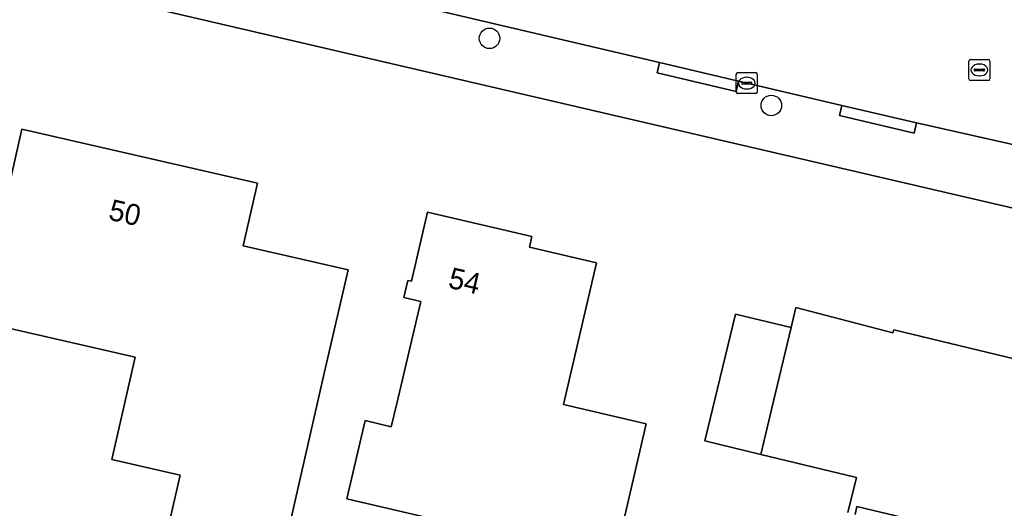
# Model space of a CAD drawing. Extents: x 162184 to 163154, y 385507 to 386516.
# Drawn here: x 162712.42 to 162759.38, y 385954.92 to 385978.22 of the extents above; entities that cross this region are included whole.
import ezdxf

# ---------------------------------------------------------------- set-up
doc = ezdxf.new("R2010")
doc.units = 0
for name, color, linetype in [('IMGEO_Boom', 7, 'Continuous'), ('IMGEO_Erf', 7, 'Continuous'), ('IMGEO_Kolk', 7, 'Continuous'), ('IMGEO_Pand', 7, 'Continuous'), ('IMGEO_Pand_nummerreeks', 7, 'Continuous'), ('IMGEO_Rijbaan_lokaal_open', 7, 'Continuous'), ('IMGEO_Rioolput', 7, 'Continuous'), ('IMGEO_Voetpad_open', 7, 'Continuous')]:
    doc.layers.add(name, color=color, linetype=linetype)

msp = doc.modelspace()

# ---------------------------------------------------------------- linework, layer by layer
at = {"layer": 'IMGEO_Boom'}
for centre in [(162734.827, 385977.327), (162748.266, 385974.125)]:
    msp.add_circle(centre, 0.489, dxfattribs=at)
at = {"layer": 'IMGEO_Erf'}
for points in [[(162783.536, 385963.718), (162627.446, 386000), (162549.733, 386018.064)], [(162733.539, 385954.078), (162728.021, 385955.374), (162728.897, 385959.103), (162730.143, 385958.81), (162730.403, 385959.915), (162731.546, 385964.782), (162730.747, 385964.968), (162730.937, 385965.787), (162731.101, 385965.749), (162731.865, 385969.034), (162736.847, 385967.875), (162736.729, 385967.37), (162739.924, 385966.627), (162738.351, 385959.864), (162742.304, 385958.944), (162740.473, 385951.068)], [(162751.92, 385954.712), (162752.324, 385956.394), (162747.762, 385957.491), (162745.102, 385958.131), (162746.556, 385964.179), (162749.215, 385963.54), (162749.443, 385964.489), (162754.068, 385963.285), (162754.102, 385963.426), (162765.654, 385960.65), (162765.911, 385961.719), (162767.152, 385961.43), (162767.179, 385961.542), (162770.787, 385960.683), (162770.76, 385960.567), (162772.007, 385960.271), (162771.729, 385959.026), (162771.825, 385959.002), (162770.94, 385955.166), (162770.882, 385955.18), (162770.6, 385953.963), (162766.368, 385955.013), (162765.564, 385951.507)], [(162760.395, 385953.076), (162752.351, 385955.009), (162752.26, 385954.631)]]:
    msp.add_lwpolyline(points, dxfattribs=at)
msp.add_lwpolyline([(162710.429, 385963.844), (162711.409, 385968.122), (162712.525, 385972.995), (162723.764, 385970.421), (162723.08, 385967.436), (162728.081, 385966.291), (162726.965, 385961.418), (162724.3, 385949.784), (162718.826, 385951.037), (162720.076, 385956.496), (162716.818, 385957.242), (162717.936, 385962.125)], close=True, dxfattribs=at)
at = {"layer": 'IMGEO_Kolk'}
for p, q in [((162746.595, 385974.765), (162746.595, 385975.617)), ((162746.67, 385975.691), (162747.522, 385975.691)), ((162747.596, 385975.617), (162747.596, 385974.765)), ((162746.854, 385975.185), (162746.854, 385975.197)), ((162747.292, 385975.148), (162746.894, 385975.148)), ((162746.897, 385975.234), (162747.295, 385975.234)), ((162747.083, 385975.471), (162747.108, 385975.471)), ((162747.338, 385975.197), (162747.338, 385975.185)), ((162747.522, 385974.691), (162746.67, 385974.691)), ((162747.106, 385974.911), (162747.081, 385974.911))]:
    msp.add_line(p, q, dxfattribs=at)
for points in [[(162746.595, 385974.765), (162746.595, 385975.617)], [(162746.67, 385975.691), (162747.522, 385975.691)], [(162747.596, 385975.617), (162747.596, 385974.765)], [(162747.522, 385974.691), (162746.67, 385974.691)]]:
    msp.add_lwpolyline(points, dxfattribs=at)
for centre, radius, start, end in [((162746.672, 385975.615), 0.0765, 91.552, 178.448), ((162746.672, 385975.615), 0.0765, 91.552, 178.448), ((162747.52, 385975.615), 0.0765, 1.552, 88.448), ((162747.52, 385975.615), 0.0765, 1.552, 88.448), ((162746.894, 385975.194), 0.0403, 85.8775, 175.7526), ((162746.891, 385975.184), 0.0366, 178.938, 274.7102), ((162747.295, 385975.191), 0.043, 264.8664, 352.4533), ((162747.299, 385975.196), 0.0386, 1.7309, 96.639), ((162746.672, 385974.767), 0.0765, 181.552, 268.448), ((162746.672, 385974.767), 0.0765, 181.552, 268.448), ((162747.52, 385974.767), 0.0765, 271.552, 358.448), ((162747.52, 385974.767), 0.0765, 271.552, 358.448)]:
    msp.add_arc(centre, radius, start, end, dxfattribs=at)
for centre, major_axis, ratio, start_param, end_param in [((162747.082, 385975.191), (-0.387, 0.002), 0.722429, 4.712389, 7.853982), ((162747.107, 385975.191), (-0.39, 0.002), 0.717154, 1.570796, 4.712389)]:
    msp.add_ellipse(centre, major_axis=major_axis, ratio=ratio, start_param=start_param, end_param=end_param, dxfattribs=at)
at = {"layer": 'IMGEO_Pand'}
for points in [[(162710.429, 385963.844), (162717.936, 385962.125), (162716.818, 385957.242), (162720.076, 385956.496), (162718.826, 385951.037), (162724.3, 385949.784), (162726.965, 385961.418), (162728.081, 385966.291), (162723.08, 385967.436), (162723.764, 385970.421), (162712.525, 385972.995), (162711.409, 385968.122)], [(162742.304, 385958.944), (162738.351, 385959.864), (162739.924, 385966.627), (162736.729, 385967.37), (162736.847, 385967.875), (162731.865, 385969.034), (162731.101, 385965.749), (162730.937, 385965.787), (162730.747, 385964.968), (162731.546, 385964.782), (162730.403, 385959.915), (162730.143, 385958.81), (162728.897, 385959.103), (162728.021, 385955.374), (162733.539, 385954.078), (162736.683, 385953.34), (162735.615, 385948.744), (162734.815, 385945.303), (162738.915, 385944.35), (162739.083, 385945.073), (162739.713, 385947.791), (162740.473, 385951.068)], [(162749.215, 385963.54), (162746.556, 385964.179), (162745.102, 385958.131), (162747.762, 385957.491), (162748.275, 385959.628)]]:
    msp.add_lwpolyline(points, close=True, dxfattribs=at)
for points in [[(162765.564, 385951.507), (162766.368, 385955.013), (162770.6, 385953.963), (162770.882, 385955.18), (162770.94, 385955.166), (162771.825, 385959.002), (162771.729, 385959.026), (162772.007, 385960.271), (162770.76, 385960.567), (162770.787, 385960.683), (162767.179, 385961.542), (162767.152, 385961.43), (162765.911, 385961.719), (162765.654, 385960.65), (162754.102, 385963.426), (162754.068, 385963.285), (162749.443, 385964.489), (162749.215, 385963.54), (162748.275, 385959.628), (162747.762, 385957.491), (162752.324, 385956.394), (162751.92, 385954.712)], [(162752.26, 385954.631), (162752.351, 385955.009), (162760.395, 385953.076)]]:
    msp.add_lwpolyline(points, dxfattribs=at)
at = {"layer": 'IMGEO_Rijbaan_lokaal_open'}
msp.add_lwpolyline([(162765.095, 385978.24), (162759.758, 385979.448), (162757.068, 385980.076), (162720.741, 385988.554), (162719.147, 385981.746), (162727.339, 385979.826), (162730.448, 385979.097), (162742.931, 385976.169), (162746.702, 385975.285), (162751.636, 385974.128), (162755.187, 385973.295), (162786.628, 385966.226)], dxfattribs=at)
at = {"layer": 'IMGEO_Rioolput'}
for p, q in [((162757.689, 385975.392), (162757.689, 385976.244)), ((162757.764, 385976.318), (162758.616, 385976.318)), ((162758.177, 385976.098), (162758.202, 385976.098)), ((162758.69, 385976.244), (162758.69, 385975.392)), ((162757.948, 385975.812), (162757.948, 385975.824)), ((162758.386, 385975.775), (162757.988, 385975.775)), ((162757.991, 385975.861), (162758.389, 385975.861)), ((162758.2, 385975.538), (162758.175, 385975.538)), ((162758.432, 385975.824), (162758.432, 385975.812)), ((162758.616, 385975.318), (162757.764, 385975.318))]:
    msp.add_line(p, q, dxfattribs=at)
for points in [[(162757.689, 385975.392), (162757.689, 385976.244)], [(162757.764, 385976.318), (162758.616, 385976.318)], [(162758.69, 385976.244), (162758.69, 385975.392)], [(162758.616, 385975.318), (162757.764, 385975.318)]]:
    msp.add_lwpolyline(points, dxfattribs=at)
for centre, radius, start, end in [((162757.766, 385976.242), 0.0765, 91.552, 178.448), ((162757.766, 385976.242), 0.0765, 91.552, 178.448), ((162758.614, 385976.242), 0.0765, 1.552, 88.448), ((162758.614, 385976.242), 0.0765, 1.552, 88.448), ((162757.988, 385975.821), 0.0403, 85.8775, 175.7526), ((162757.985, 385975.811), 0.0366, 178.938, 274.7102), ((162758.389, 385975.818), 0.043, 264.8664, 352.4533), ((162758.393, 385975.823), 0.0386, 1.7309, 96.639), ((162757.766, 385975.394), 0.0765, 181.552, 268.448), ((162757.766, 385975.394), 0.0765, 181.552, 268.448), ((162758.614, 385975.394), 0.0765, 271.552, 358.448), ((162758.614, 385975.394), 0.0765, 271.552, 358.448)]:
    msp.add_arc(centre, radius, start, end, dxfattribs=at)
for centre, major_axis, ratio, start_param, end_param in [((162758.176, 385975.818), (-0.387, 0.002), 0.722429, 4.712389, 7.853982), ((162758.201, 385975.818), (-0.39, 0.002), 0.717154, 1.570796, 4.712389)]:
    msp.add_ellipse(centre, major_axis=major_axis, ratio=ratio, start_param=start_param, end_param=end_param, dxfattribs=at)
at = {"layer": 'IMGEO_Voetpad_open'}
for points in [[(162549.733, 386018.064), (162627.446, 386000), (162783.536, 385963.718)], [(162786.628, 385966.226), (162755.187, 385973.295), (162755.073, 385972.809), (162751.522, 385973.641), (162751.636, 385974.128), (162746.702, 385975.285), (162746.587, 385974.799), (162742.816, 385975.684), (162742.931, 385976.169), (162730.448, 385979.097), (162730.334, 385978.615), (162727.225, 385979.344), (162727.339, 385979.826), (162719.147, 385981.746), (162714.417, 385982.854), (162709.674, 385983.966)]]:
    msp.add_lwpolyline(points, dxfattribs=at)
for points in [[(162746.702, 385975.285), (162742.931, 385976.169), (162742.816, 385975.684), (162746.587, 385974.799)], [(162755.187, 385973.295), (162751.636, 385974.128), (162751.522, 385973.641), (162755.073, 385972.809)]]:
    msp.add_lwpolyline(points, close=True, dxfattribs=at)

# ---------------------------------------------------------------- texts
at = {"layer": 'IMGEO_Pand_nummerreeks'}
for s, rotation, p in [('50', 347.1004, (162716.61, 385968.694)), ('54', 346.9022, (162732.808, 385965.448))]:
    msp.add_text(s, height=1, rotation=rotation, dxfattribs=at).set_placement(p)

doc.saveas('drawing.dxf')
